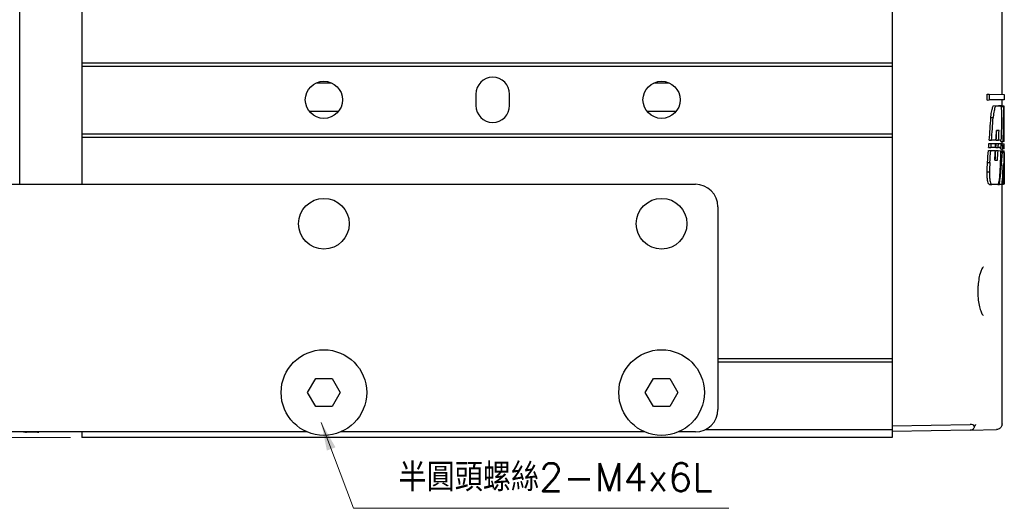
# Model space of a CAD drawing. Header units: millimetres. Extents: x 399 to 6076, y -1991 to 1602.
# Tile 268 of 324: x 5835 to 5922, y -394 to -351. Entities that reach past the tile are written whole.
import ezdxf

# ---------------------------------------------------------------- set-up
doc = ezdxf.new("R2010")
doc.units = ezdxf.units.MM
for name, color, linetype, lineweight in [('AM_0', 7, 'Continuous', 50), ('AM_5', 3, 'Continuous', 25), ('可見 (ISO)', 7, 'Continuous', 25)]:
    doc.layers.add(name, color=color, linetype=linetype, lineweight=lineweight)
doc.styles.add('尺寸標註', font='romans.shx', dxfattribs={"bigfont": 'CHINESET.SHX'})
doc.dimstyles.new('CNS1', dxfattribs={"dimtxt": 2.5, "dimasz": 2.5, "dimexe": 1, "dimexo": 1, "dimgap": 1.5, "dimtad": 1, "dimtoh": 1, "dimdec": 1, "dimdsep": 46, "dimtxsty": '尺寸標註', "dimcen": 0, "dimclrd": 2, "dimclre": 2, "dimclrt": 1, "dimadec": 0, "dimazin": 2, "dimtp": 0.1, "dimtm": 0.1, "dimtfac": 0.71, "dimtdec": 1, "dimtmove": 0, "dimatfit": 0, "dimfxl": 0, "dimlwd": 13, "dimlwe": 13, "dimarcsym": 0})
doc.dimstyles.new('CNS1$0', dxfattribs={"dimtxt": 2.5, "dimasz": 2.5, "dimexe": 1, "dimexo": 1, "dimgap": 1.5, "dimtad": 1, "dimtoh": 1, "dimdec": 1, "dimdsep": 46, "dimtxsty": '尺寸標註', "dimcen": 0, "dimclrd": 2, "dimclre": 2, "dimclrt": 1, "dimadec": 0, "dimazin": 2, "dimtp": 0.1, "dimtm": 0.1, "dimtfac": 0.71, "dimtdec": 1, "dimtmove": 0, "dimatfit": 0, "dimfxl": 0, "dimlwd": 13, "dimlwe": 13, "dimarcsym": 0})

# ---------------------------------------------------------------- blocks, each defined once
blk = doc.blocks.new('*D463')
at = {"layer": 'AM_5', "color": 2, "lineweight": 13}
for p, q in [((5806.457, -318.341), (5794.457, -318.341)), ((5795.457, -320.841), (5795.457, -385.125)), ((5839.027, -387.625), (5794.457, -387.625))]:
    blk.add_line(p, q, dxfattribs=at)
at = {"layer": 'AM_5', "color": 2}
for points in [[(5795.041, -320.841), (5795.874, -320.841), (5795.457, -318.341)], [(5795.041, -385.125), (5795.874, -385.125), (5795.457, -387.625)]]:
    blk.add_solid(points, dxfattribs=at)
at = {"layer": 'Defpoints', "color": 0}
for p in [(5807.457, -318.341), (5795.457, -387.625), (5840.027, -387.625)]:
    blk.add_point(p, dxfattribs=at)
at = {"layer": 'AM_5', "color": 1, "insert": (5792.707, -352.983), "char_height": 2.5, "attachment_point": 5, "rotation": 90, "style": '尺寸標註'}
blk.add_mtext('69.3', dxfattribs=at)
blk = doc.blocks.new('*D464')
at = {"layer": 'AM_5', "color": 2, "lineweight": 13}
for p, q in [((5833.527, -365.125), (5827.935, -365.125)), ((5828.935, -385.125), (5828.935, -367.625)), ((5839.027, -387.625), (5827.935, -387.625))]:
    blk.add_line(p, q, dxfattribs=at)
at = {"layer": 'AM_5', "color": 2}
for points in [[(5828.518, -367.625), (5829.351, -367.625), (5828.935, -365.125)], [(5828.518, -385.125), (5829.351, -385.125), (5828.935, -387.625)]]:
    blk.add_solid(points, dxfattribs=at)
at = {"layer": 'Defpoints', "color": 0}
for p in [(5828.935, -365.125), (5834.527, -365.125), (5840.027, -387.625)]:
    blk.add_point(p, dxfattribs=at)
at = {"layer": 'AM_5', "color": 1, "insert": (5826.185, -376.375), "char_height": 2.5, "attachment_point": 5, "rotation": 90, "style": '尺寸標註'}
blk.add_mtext('22.5', dxfattribs=at)

msp = doc.modelspace()

# ---------------------------------------------------------------- linework, layer by layer
at = {"layer": '可見 (ISO)'}
for p, q in [((5834.527, -365.125), (5834.527, -338.288)), ((5921.777, -357.134), (5921.777, -338.536)), ((5840.027, -344.925), (5840.027, -354.375)), ((5912.027, -344.925), (5912.027, -354.375)), ((5840.027, -354.375), (5840.027, -354.675)), ((5912.027, -354.375), (5840.027, -354.375)), ((5840.027, -354.675), (5840.027, -360.675)), ((5912.027, -354.675), (5840.027, -354.675)), ((5912.027, -354.375), (5912.027, -354.675)), ((5912.027, -354.675), (5912.027, -360.675)), ((5875.027, -357.125), (5875.027, -358.125)), ((5878.027, -358.125), (5878.027, -357.125)), ((5920.44, -357.111), (5920.647, -357.114)), ((5920.44, -357.642), (5920.44, -357.111)), ((5920.44, -357.642), (5920.647, -357.639)), ((5920.647, -357.114), (5920.647, -357.639)), ((5920.647, -357.114), (5921.977, -357.137)), ((5921.977, -357.615), (5920.647, -357.639)), ((5921.777, -358.206), (5921.777, -357.619)), ((5921.977, -357.137), (5921.977, -357.615)), ((5921.032, -358.142), (5921.235, -358.145)), ((5921.235, -358.145), (5921.663, -358.153)), ((5921.664, -358.153), (5921.462, -358.149)), ((5921.733, -358.205), (5921.934, -358.208)), ((5921.777, -358.155), (5921.922, -358.157)), ((5921.934, -358.208), (5921.977, -358.209)), ((5920.784, -359.199), (5920.989, -359.2)), ((5921.508, -360.358), (5921.285, -360.362)), ((5840.027, -360.675), (5840.027, -360.975)), ((5912.027, -360.675), (5840.027, -360.675)), ((5840.027, -360.975), (5840.027, -365.125)), ((5912.027, -360.975), (5840.027, -360.975)), ((5912.027, -360.675), (5912.027, -360.975)), ((5912.027, -360.975), (5912.027, -380.628)), ((5920.641, -361.214), (5920.847, -361.21)), ((5921.236, -361.203), (5920.847, -361.21)), ((5921.265, -361.203), (5921.468, -361.199)), ((5921.711, -361.195), (5921.468, -361.199)), ((5921.961, -361.191), (5921.976, -361.19)), ((5920.567, -362.122), (5920.773, -362.125)), ((5920.586, -361.864), (5920.793, -361.86)), ((5920.614, -361.495), (5920.82, -361.498)), ((5920.773, -362.125), (5921.18, -362.132)), ((5921.193, -361.853), (5920.793, -361.86)), ((5920.82, -361.498), (5921.214, -361.505)), ((5921.218, -362.133), (5921.421, -362.137)), ((5921.232, -361.853), (5921.435, -361.849)), ((5921.25, -361.506), (5921.452, -361.509)), ((5921.421, -362.137), (5921.68, -362.141)), ((5921.688, -361.845), (5921.435, -361.849)), ((5921.452, -361.509), (5921.7, -361.514)), ((5921.634, -361.977), (5921.835, -361.974)), ((5921.678, -361.327), (5921.879, -361.323)), ((5921.695, -361.645), (5921.855, -361.648)), ((5921.777, -361.646), (5921.777, -361.325)), ((5921.777, -361.515), (5921.977, -361.519)), ((5921.777, -362.274), (5921.777, -361.975)), ((5921.777, -362.143), (5921.977, -362.146)), ((5921.964, -361.971), (5921.835, -361.974)), ((5921.855, -361.648), (5921.962, -361.65)), ((5921.96, -361.322), (5921.879, -361.323)), ((5921.963, -361.84), (5921.977, -361.84)), ((5921.128, -362.98), (5921.377, -362.984)), ((5921.675, -362.272), (5921.815, -362.275)), ((5921.815, -362.275), (5921.965, -362.278)), ((5921.977, -362.295), (5921.977, -365)), ((5920.484, -363.193), (5920.691, -363.194)), ((5921.969, -363.2), (5921.976, -363.2)), ((5920.446, -364.027), (5920.653, -364.028)), ((5921.971, -364.031), (5921.975, -364.031)), ((5823.457, -365.125), (5894.527, -365.125)), ((5920.659, -365.151), (5920.864, -365.147)), ((5921.411, -365.138), (5920.864, -365.147)), ((5921.411, -365.138), (5921.554, -365.135)), ((5921.785, -365.131), (5921.554, -365.135)), ((5921.777, -386.413), (5921.777, -365.131)), ((5921.785, -365.131), (5921.911, -365.129)), ((5921.974, -365.128), (5921.911, -365.129)), ((5921.974, -365.128), (5921.975, -365.128)), ((5896.527, -367.125), (5896.527, -385.125)), ((5912.027, -380.628), (5896.527, -380.628)), ((5912.027, -380.928), (5896.527, -380.928)), ((5912.027, -380.628), (5912.027, -380.928)), ((5912.027, -380.928), (5912.027, -386.928)), ((5860.084, -383.625), (5860.806, -382.375)), ((5860.806, -382.375), (5862.249, -382.375)), ((5862.249, -382.375), (5862.971, -383.625)), ((5890.084, -383.625), (5890.806, -382.375)), ((5890.806, -382.375), (5892.249, -382.375)), ((5892.249, -382.375), (5892.971, -383.625)), ((5860.806, -384.875), (5860.084, -383.625)), ((5862.971, -383.625), (5862.249, -384.875)), ((5890.806, -384.875), (5890.084, -383.625)), ((5892.971, -383.625), (5892.249, -384.875)), ((5862.249, -384.875), (5860.806, -384.875)), ((5892.249, -384.875), (5890.806, -384.875)), ((5912.027, -386.575), (5918.957, -386.454)), ((5860.047, -387.125), (5819.457, -387.125)), ((5837.163, -387.125), (5836.201, -387.142)), ((5840.027, -387.125), (5840.027, -387.625)), ((5890.047, -387.125), (5863.007, -387.125)), ((5894.527, -387.125), (5893.007, -387.125)), ((5912.027, -386.928), (5895.393, -386.928)), ((5912.027, -386.928), (5912.027, -387.625)), ((5918.957, -386.954), (5912.027, -387.075)), ((5918.957, -386.954), (5921.286, -386.913)), ((5912.027, -387.625), (5840.027, -387.625))]:
    msp.add_line(p, q, dxfattribs=at)
for centre, radius in [((5861.527, -357.625), 1.65), ((5891.527, -357.625), 1.65), ((5861.527, -368.625), 2.25), ((5891.527, -368.625), 2.25), ((5861.527, -383.625), 3.8), ((5891.527, -383.625), 3.8)]:
    msp.add_circle(centre, radius, dxfattribs=at)
for centre, radius, start, end in [((5876.527, -357.125), 1.5, 0, 180), ((5876.527, -358.125), 1.5, 180, 0), ((5894.527, -367.125), 2, 0, 90), ((5894.527, -385.125), 2, 270, 0)]:
    msp.add_arc(centre, radius, start, end, dxfattribs=at)
for centre, major_axis, ratio, start_param, end_param in [((5437.467, -349.416), (483.599, -27.563), 0.951806, 0.040376, 0.040749), ((5435.519, -349.416), (485.744, -27.685), 0.951806, 0.034098, 0.040825), ((5431.994, -360), (489.264, 27.886), 0.951806, 6.220542, 6.227214), ((5469.21, -328.789), (451.866, -25.754), 0.951806, 6.267668, 6.272357), ((5467.125, -328.775), (454.148, -25.885), 0.951806, 6.268023, 6.272677), ((5456.069, -338.942), (465.224, 26.301), 0.950998, 6.173559, 6.17546), ((5459.269, -338.173), (461.833, -26.11), 0.950998, 0.00701, 0.008925), ((5457.29, -338.167), (464.009, -26.233), 0.950998, 0.007252, 0.009158), ((5436.723, -348.531), (484.54, 27.617), 0.951806, 6.195962, 6.198897), ((5431.991, -359.764), (489.267, -27.886), 0.951806, 0.056753, 0.059557), ((5437.467, -349.416), (483.599, -27.563), 0.951806, 0.033977, 0.034262), ((5474.75, -329.102), (446.321, -25.438), 0.951806, 6.262804, 6.265329), ((5876.028, -327.399), (0.938, -140.961), 0.324485, 1.321631, 1.324331), ((5472.65, -329.085), (448.618, -25.569), 0.951806, 6.263173, 6.265679), ((5876.019, -327.392), (0.945, -141.591), 0.324513, 1.322726, 1.325361), ((5451.164, -338.861), (470.105, 26.794), 0.951806, 6.169543, 6.171436), ((5454.524, -338.1), (466.556, -26.592), 0.951806, 0.003853, 0.005761), ((5876.03, -338.363), (-0.943, -141.573), 0.324477, 1.40626, 1.408753), ((5876.022, -337.603), (0.939, -140.97), 0.324504, 1.395756, 1.398253), ((5452.508, -338.094), (468.768, -26.718), 0.951806, 0.004097, 0.005996), ((5876.022, -337.603), (0.943, -141.587), 0.324506, 1.396541, 1.398976), ((5438.887, -348.658), (482.379, 27.494), 0.951806, 6.18996, 6.194057), ((5876.027, -356.328), (3.196, -55.505), 0.822236, 1.421637, 1.424016), ((5876.034, -348.571), (-0.943, -141.568), 0.324464, 1.479056, 1.481404), ((5876.027, -356.328), (3.21, -55.748), 0.822237, 1.422145, 1.42801), ((5876.028, -363.432), (-0.855, 223.216), 0.205814, 4.718145, 4.719586), ((5432.274, -359.677), (488.984, -27.87), 0.951806, 0.052253, 0.054514), ((5876.03, -359.697), (0.942, -141.574), 0.324478, 1.553498, 1.555767), ((5876.027, -356.362), (3.277, -55.497), 0.825861, 1.363513, 1.415456), ((4560.927, -363.608), (1355.157, -128.728), 0.982823, 0.095217, 0.097347), ((5801.196, -361.066), (120.751, 3.422), 0.787617, 6.204494, 6.224029), ((3914.309, -386.486), (1994.635, 231.057), 0.988431, 6.177282, 6.178217), ((5918.949, -386.954), (-0.355, -0.365), 0.965693, 3.036833, 3.913901)]:
    msp.add_ellipse(centre, major_axis=major_axis, ratio=ratio, start_param=start_param, end_param=end_param, dxfattribs=at)
for points, weights in [([(5860.84, -356.125), (5861.527, -356.125), (5862.215, -356.125)], [1.79251403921, 1.97176544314, 1.79251403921]), ([(5890.84, -356.125), (5891.527, -356.125), (5892.215, -356.125)], [1.79251403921, 1.97176544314, 1.79251403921]), ([(5860.215, -358.625), (5861.527, -358.625), (5862.84, -358.625)], [2.88408998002, 4.75874846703, 2.88408998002]), ([(5890.215, -358.625), (5891.527, -358.625), (5892.84, -358.625)], [2.88408998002, 4.75874846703, 2.88408998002])]:
    msp.add_rational_spline(points, weights, degree=2, dxfattribs=at)
for points, knots in [([(5920.784, -359.199), (5920.785, -359.181), (5920.787, -359.164), (5920.806, -358.94), (5920.833, -358.753), (5920.894, -358.454), (5920.931, -358.325), (5920.991, -358.195), (5921.012, -358.163), (5921.032, -358.142)], [0.0580056, 0.0580056, 0.0580056, 0.0580056, 0.0633218, 0.0633218, 0.1266437, 0.1266437, 0.1910687, 0.1910687, 0.2238289, 0.2238289, 0.2238289, 0.2238289]), ([(5921.235, -358.145), (5921.215, -358.167), (5921.195, -358.199), (5921.136, -358.328), (5921.098, -358.457), (5921.038, -358.755), (5921.011, -358.942), (5920.992, -359.165), (5920.99, -359.183), (5920.989, -359.2)], [-0.7314097, -0.7314097, -0.7314097, -0.7314097, -0.6987586, -0.6987586, -0.6344812, -0.6344812, -0.5712941, -0.5712941, -0.5659959, -0.5659959, -0.5659959, -0.5659959]), ([(5921.763, -359.208), (5921.764, -359.169), (5921.764, -359.13), (5921.764, -359.091), (5921.764, -358.974), (5921.762, -358.848), (5921.752, -358.618), (5921.745, -358.512), (5921.728, -358.345), (5921.717, -358.273), (5921.692, -358.177), (5921.677, -358.153), (5921.663, -358.153), (5921.663, -358.153), (5921.663, -358.153)], [-0.0114878, -0.0114878, -0.0114878, -0.0114878, 0, 0, 0, 0.035285, 0.035285, 0.0705699, 0.0705699, 0.1061317, 0.1061317, 0.1416934, 0.1416934, 0.1422298, 0.1422298, 0.1422298, 0.1422298]), ([(5920.659, -365.151), (5920.635, -365.146), (5920.609, -365.123), (5920.557, -365.031), (5920.531, -364.956), (5920.49, -364.786), (5920.472, -364.679), (5920.448, -364.444), (5920.442, -364.316), (5920.442, -364.196), (5920.442, -364.14), (5920.444, -364.084), (5920.446, -364.027)], [0.4414777, 0.4414777, 0.4414777, 0.4414777, 0.4742336, 0.4742336, 0.5113279, 0.5113279, 0.5474488, 0.5474488, 0.5835696, 0.5835696, 0.5835696, 0.6001132, 0.6001132, 0.6001132, 0.6001132]), ([(5920.653, -364.028), (5920.65, -364.084), (5920.649, -364.141), (5920.649, -364.316), (5920.655, -364.445), (5920.679, -364.68), (5920.697, -364.787), (5920.738, -364.956), (5920.763, -365.029), (5920.815, -365.12), (5920.84, -365.143), (5920.864, -365.147)], [-0.3071537, -0.3071537, -0.3071537, -0.3071537, -0.2906613, -0.2906613, -0.2544188, -0.2544188, -0.2181764, -0.2181764, -0.1814874, -0.1814874, -0.1491272, -0.1491272, -0.1491272, -0.1491272]), ([(5921.411, -365.138), (5921.434, -365.119), (5921.456, -365.081), (5921.508, -364.936), (5921.534, -364.807), (5921.575, -364.509), (5921.591, -364.322), (5921.604, -364.087), (5921.605, -364.056), (5921.607, -364.025)], [-0.2323641, -0.2323641, -0.2323641, -0.2323641, -0.189136, -0.189136, -0.1255046, -0.1255046, -0.0627523, -0.0627523, -0.053472, -0.053472, -0.053472, -0.053472]), ([(5921.975, -364.031), (5921.975, -364.086), (5921.975, -364.142), (5921.975, -364.313), (5921.975, -364.438), (5921.976, -364.668), (5921.977, -364.773), (5921.977, -364.938), (5921.977, -365.01), (5921.977, -365.1), (5921.976, -365.123), (5921.975, -365.128)], [-0.2974654, -0.2974654, -0.2974654, -0.2974654, -0.2813174, -0.2813174, -0.2461592, -0.2461592, -0.2110011, -0.2110011, -0.1758415, -0.1758415, -0.1448642, -0.1448642, -0.1448642, -0.1448642]), ([(5920.114, -372.479), (5920.114, -372.479), (5920.11, -372.48), (5920.081, -372.5), (5920.03, -372.555), (5919.938, -372.725), (5919.894, -372.828), (5919.806, -373.096), (5919.761, -373.272), (5919.689, -373.667), (5919.66, -373.892), (5919.636, -374.236), (5919.63, -374.351), (5919.627, -374.495), (5919.627, -374.524), (5919.626, -374.596), (5919.626, -374.64), (5919.627, -374.813), (5919.632, -374.943), (5919.654, -375.298), (5919.68, -375.52), (5919.749, -375.921), (5919.792, -376.105), (5919.889, -376.414), (5919.944, -376.542), (5920.045, -376.714), (5920.094, -376.76), (5920.112, -376.77), (5920.113, -376.771), (5920.113, -376.771)], [0.0205874, 0.0205874, 0.0205874, 0.0205874, 0.0426141, 0.0426141, 0.1117834, 0.1117834, 0.1697483, 0.1697483, 0.2389828, 0.2389828, 0.3104512, 0.3104512, 0.3452083, 0.3452083, 0.3538592, 0.3538592, 0.3668389, 0.3668389, 0.4059204, 0.4059204, 0.4757215, 0.4757215, 0.5458634, 0.5458634, 0.6172294, 0.6172294, 0.6863431, 0.6863431, 0.7010632, 0.7010632, 0.7010632, 0.7010632]), ([(5918.957, -386.954), (5918.988, -386.953), (5919.019, -386.95), (5919.08, -386.938), (5919.11, -386.929), (5919.178, -386.899), (5919.213, -386.875), (5919.274, -386.816), (5919.297, -386.78), (5919.329, -386.705), (5919.337, -386.666), (5919.339, -386.627)], [0.00000029, 0.00000029, 0.00000029, 0.00000029, 0.00932482, 0.00932482, 0.01892226, 0.01892226, 0.03321006, 0.03321006, 0.04966837, 0.04966837, 0.06601659, 0.06601659, 0.06601659, 0.06601659]), ([(5919.423, -386.454), (5919.42, -386.463), (5919.417, -386.472), (5919.406, -386.501), (5919.397, -386.522), (5919.374, -386.571), (5919.357, -386.599), (5919.339, -386.627)], [-0.0038519, -0.0038519, -0.0038519, -0.0038519, 0, 0, 0.0086169, 0.0086169, 0.02089739, 0.02089739, 0.02089739, 0.02089739]), ([(5921.777, -386.413), (5921.777, -386.467), (5921.768, -386.521), (5921.739, -386.608), (5921.724, -386.642), (5921.676, -386.72), (5921.639, -386.763), (5921.571, -386.819), (5921.544, -386.838), (5921.466, -386.879), (5921.413, -386.898), (5921.347, -386.909), (5921.335, -386.91), (5921.317, -386.912), (5921.31, -386.912), (5921.301, -386.913), (5921.298, -386.913), (5921.294, -386.913), (5921.292, -386.913), (5921.29, -386.913), (5921.289, -386.913), (5921.288, -386.913), (5921.288, -386.913), (5921.287, -386.913), (5921.287, -386.913), (5921.286, -386.913), (5921.286, -386.913), (5921.286, -386.913), (5921.286, -386.913), (5921.286, -386.913), (5921.286, -386.913), (5921.286, -386.913)], [0, 0, 0, 0, 0.01613951, 0.01613951, 0.02726405, 0.02726405, 0.04367273, 0.04367273, 0.05366158, 0.05366158, 0.07009685, 0.07009685, 0.07374127, 0.07374127, 0.07557241, 0.07557241, 0.0764891, 0.0764891, 0.07694759, 0.07694759, 0.07717685, 0.07717685, 0.07729149, 0.07729149, 0.0773488, 0.0773488, 0.07737746, 0.07737746, 0.07739179, 0.07739179, 0.07747018, 0.07747018, 0.07747018, 0.07747018]), ([(5835.036, -387.162), (5834.982, -387.163), (5834.928, -387.155), (5834.863, -387.135), (5834.851, -387.13), (5834.838, -387.125)], [0, 0, 0, 0, 0.01613782, 0.01613782, 0.02019474, 0.02019474, 0.02019474, 0.02019474]), ([(5836.201, -387.142), (5835.429, -387.155), (5835.036, -387.162), (5835.036, -387.162), (5835.036, -387.162), (5835.036, -387.162), (5835.036, -387.162)], [2.9813856, 2.9813856, 2.9813856, 2.9813856, 3.1415926, 3.1415926, 3.1415926, 3.1415927, 3.1415927, 3.1415927, 3.1415927]), ([(5836.066, -387.125), (5836.086, -387.13), (5836.106, -387.135), (5836.152, -387.141), (5836.177, -387.142), (5836.201, -387.142)], [0.04876257, 0.04876257, 0.04876257, 0.04876257, 0.05531586, 0.05531586, 0.06279748, 0.06279748, 0.06279748, 0.06279748])]:
    msp.add_open_spline(points, degree=3, knots=knots, dxfattribs=at)
for points in [[(5921.462, -358.149), (5921.462, -358.149), (5921.462, -358.149), (5921.462, -358.149)], [(5921.922, -358.157), (5921.925, -358.17), (5921.928, -358.187), (5921.931, -358.209)], [(5921.756, -359.839), (5921.76, -359.628), (5921.762, -359.417), (5921.763, -359.208)], [(5920.446, -364.027), (5920.454, -363.745), (5920.467, -363.467), (5920.484, -363.193)], [(5920.691, -363.194), (5920.673, -363.468), (5920.661, -363.746), (5920.653, -364.028)], [(5921.976, -363.2), (5921.976, -363.476), (5921.976, -363.755), (5921.975, -364.031)]]:
    msp.add_open_spline(points, degree=3, dxfattribs=at)

# ---------------------------------------------------------------- texts
at = {"layer": 'AM_0', "color": 1, "insert": (5868.149, -392.406), "char_height": 2.5, "attachment_point": 7, "style": '尺寸標註'}
msp.add_mtext('半圓頭螺絲2-M4x6L', dxfattribs=at)

# ---------------------------------------------------------------- dimensions: what is measured, and where the dimension line sits
at = {"layer": 'AM_5'}
for base, p1, p2, override, picture, middle in [((5795.457, -387.625), (5807.457, -318.341), (5840.027, -387.625), {"dimpost": '', "dimfxl": 4, "dimarcsym": 1}, '*D463', (5792.707, -352.983)), ((5828.935, -365.125), (5840.027, -387.625), (5834.527, -365.125), {"dimfxl": 4, "dimarcsym": 1}, '*D464', (5826.185, -376.375))]:
    dim = msp.add_linear_dim(base=base, p1=p1, p2=p2, angle=90, dimstyle='CNS1$0', override=override, dxfattribs=at)
    dim.commit()
    dim.dimension.update_dxf_attribs({"geometry": picture, "text_midpoint": middle})

# ---------------------------------------------------------------- leaders
at = {"layer": 'AM_0', "annotation_type": 0, "has_hookline": 1, "hookline_direction": 0, "text_width": 29.368}
msp.add_leader([(5861.299, -386.296), (5864.149, -393.906), (5866.649, -393.906)], dimstyle='CNS1', dxfattribs=at)

doc.saveas('drawing.dxf')
